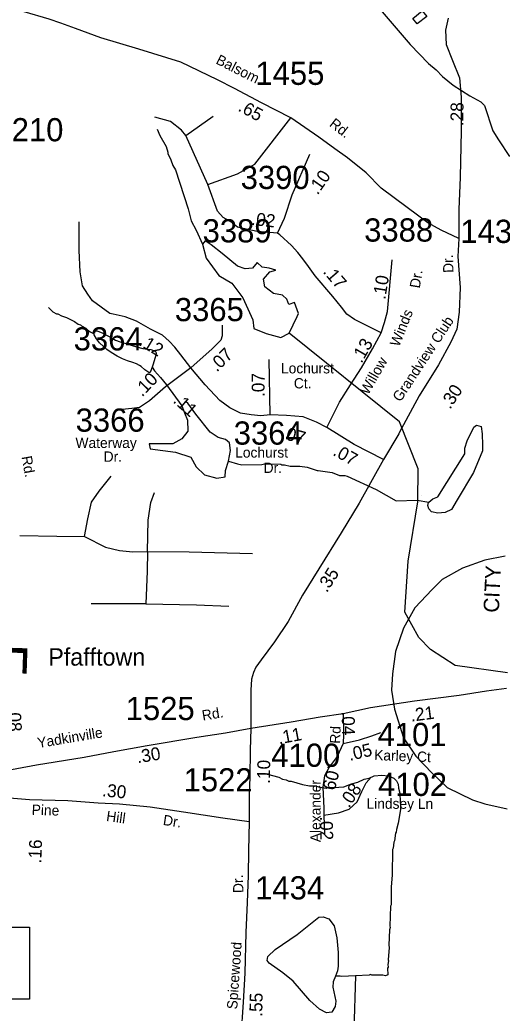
# Model space of a CAD drawing. Extents: x 1551653 to 1702041, y 811336 to 920032.
# Drawn here: x 1597935 to 1601006, y 875681 to 881998 of the extents above; entities that cross this region are included whole.
import ezdxf

# ---------------------------------------------------------------- set-up
doc = ezdxf.new("R2010")
doc.units = 0
for name, color, linetype in [('Old_Level_11', 7, 'Continuous'), ('Old_Level_17', 7, 'Continuous'), ('Old_Level_19', 7, 'Continuous'), ('Old_Level_22', 7, 'Continuous'), ('Old_Level_3', 7, 'Continuous'), ('Old_Level_31', 7, 'Continuous'), ('Old_Level_32', 7, 'Continuous'), ('Old_Level_35', 7, 'Continuous'), ('Old_Level_59', 7, 'Continuous'), ('Old_Level_62', 7, 'Continuous'), ('Old_Level_8', 7, 'Continuous'), ('Old_Level_9', 7, 'Continuous')]:
    doc.layers.add(name, color=color, linetype=linetype)

msp = doc.modelspace()

# ---------------------------------------------------------------- linework, layer by layer
at = {"layer": 'Old_Level_17'}
msp.add_line((1599566.751, 879559.001), (1599566.751, 879559.001), dxfattribs=at)
at = {"layer": 'Old_Level_3'}
msp.add_lwpolyline([(1601024.861, 878588.157), (1600895.694, 878562.324), (1600753.611, 878510.657), (1600624.444, 878439.616), (1600559.861, 878375.032), (1600450.069, 878258.782), (1600379.027, 878129.616), (1600327.361, 877981.073), (1600307.986, 877838.99), (1600301.528, 877735.657), (1600320.903, 877612.949), (1600379.027, 877432.115), (1600456.527, 877315.866), (1600559.861, 877206.074), (1600656.736, 877115.657), (1600818.194, 877038.157), (1600895.694, 877012.324), (1601037.778, 876980.032)], dxfattribs=at)
at = {"layer": 'Old_Level_31'}
msp.add_lwpolyline([(1596598.804, 876226.706), (1597995.492, 876226.706), (1597995.492, 875769.965), (1596598.804, 875769.965), (1596598.804, 876226.706)], dxfattribs=at)
at = {"layer": 'Old_Level_32'}
for p, q in [((1599575.663, 880641.982), (1599446.799, 880653.044)), ((1599529.418, 879485.181), (1599523.302, 879838.117)), ((1599871.428, 876938.746), (1599873.91, 876817.046))]:
    msp.add_line(p, q, dxfattribs=at)
for points in [[(1600730.527, 880607.022), (1600618.418, 880660.064), (1600532.806, 880706.987), (1600402.351, 880804.911), (1600235.205, 880927.317), (1600139.402, 881025.241), (1600021.177, 881121.125), (1599941.681, 881178.248), (1599838.905, 881253.166), (1599659.528, 881375.571), (1599474.698, 881470.83), (1599301.437, 881562.635), (1599193.485, 881617.508), (1598959.329, 881729.303), (1598692.222, 881811.116), (1598451.695, 881884.559), (1598288.626, 881943.722), (1598196.865, 881976.266), (1598122.119, 882002.894), (1597963.13, 882048.707), (1597816.246, 882086.126)], [(1600663.139, 882009.606), (1600644.457, 881932.146), (1600650.319, 881841.338), (1600689.466, 881739.084), (1600735.426, 881630.415), (1600746.083, 881505.984), (1600746.083, 881292.674), (1600738.978, 880997.594), (1600731.353, 880792.399), (1600730.527, 880607.022)], [(1599575.663, 880641.982), (1599620.507, 880737.866), (1599669.427, 880884.753), (1599781.538, 881143.845)], [(1600236.812, 880008.548), (1600121.944, 880065.165), (1600066.97, 880092.907), (1600017.991, 880126.832), (1599983.335, 880171.25), (1599928.945, 880239.237), (1599815.225, 880370.861), (1599772.419, 880430.024), (1599736.694, 880478.774), (1599704.08, 880517.536), (1599665.351, 880562.418), (1599590.954, 880631.81), (1599575.663, 880641.982)], [(1600730.527, 880607.022), (1600724.412, 880492.777), (1600739.289, 880296.344), (1600732.084, 880138.595), (1600718.486, 880031.182), (1600679.758, 879947.538), (1600600.261, 879804.731), (1600478.282, 879605.985), (1600350.993, 879371.204), (1600347.524, 879365.31), (1600251.393, 879201.882)], [(1600236.812, 880008.548), (1600256.181, 880073.712), (1600276.565, 880143.075), (1600305.101, 880471.53)], [(1599023.904, 879785.074), (1598959.257, 879868.618), (1598922.567, 879915.54), (1598885.877, 879954.302), (1598843.071, 879993.063), (1598767.651, 880031.826), (1598677.964, 880082.828), (1598606.516, 880110.322), (1598529.631, 880126.299)], [(1599222.25, 880056.042), (1599222.25, 879988.193), (1599215.254, 879961.053), (1599159.278, 879906.774), (1599023.904, 879785.074)], [(1599889.484, 879405.983), (1599970.927, 879567.526), (1600040.897, 879676.086), (1600110.866, 879784.645), (1600180.836, 879906.774), (1600236.812, 880008.548)], [(1599023.904, 879785.074), (1598862.598, 879664.709), (1598760.45, 879574.312), (1598697.477, 879533.602), (1598648.498, 879526.817), (1598585.525, 879520.032)], [(1599529.418, 879485.181), (1599470.305, 879479.06), (1599407.116, 879485.181), (1599339.85, 879497.42), (1599272.584, 879530.062), (1599209.395, 879576.985), (1599115.63, 879676.949), (1599023.904, 879785.074)], [(1599889.484, 879405.983), (1599824.257, 879438.625), (1599740.026, 879472.537), (1599633.374, 879481.1), (1599529.418, 879485.181)], [(1600251.393, 879201.882), (1600064.066, 879297.428), (1599889.484, 879405.983)], [(1600251.393, 879201.882), (1600094.947, 878923.342), (1599981.47, 878735.856), (1599838.666, 878507.441), (1599735.817, 878339.491), (1599643.793, 878171.541), (1599557.183, 878041.515), (1599471.819, 877926.739), (1599437.643, 877882.008), (1599421.87, 877847.803), (1599410.039, 877804.388), (1599406.096, 877734.662), (1599406.096, 877612.312), (1599404.782, 877489.961)], [(1601034.449, 877745.756), (1600905.539, 877728.78), (1600732.529, 877701.618), (1600448.625, 877664.862), (1600168.619, 877623.12), (1599992.958, 877584.586)], [(1599992.958, 877584.586), (1599847.751, 877562.319), (1599662.414, 877532.06), (1599404.782, 877489.961)], [(1599992.958, 877584.586), (1599995.512, 877452.868), (1599993.03, 877395.744)], [(1599404.782, 877489.961), (1599245.266, 877461.634), (1599061.541, 877432.79), (1598746.327, 877380.51), (1598534.452, 877342.793), (1598343.522, 877306.738), (1598040.917, 877258.064), (1597824.363, 877216.924)], [(1599404.782, 877489.961), (1599401.904, 877353.991), (1599399.414, 877178.928), (1599395.101, 877080.29), (1599394.997, 876897.9)], [(1599993.03, 877395.744), (1600097.511, 877418.235), (1600176.674, 877445.418), (1600233.752, 877465.287)], [(1599993.03, 877395.744), (1599955.805, 877313.782), (1599903.69, 877244.239), (1599873.91, 877189.599), (1599863.983, 877117.571), (1599871.428, 876983.452), (1599871.428, 876938.746)], [(1599871.428, 876938.746), (1599963.25, 876953.648), (1600032.721, 876978.227), (1600083.628, 877024.543), (1600112.15, 877090.251), (1600139.449, 877144.892), (1600171.711, 877182.147)], [(1599394.997, 876897.9), (1599227.66, 876921.404), (1598976.626, 876958.752), (1598765.117, 876989.838), (1598568.783, 877009.668), (1598433.692, 877016.879), (1598240.961, 877031.301), (1597996.782, 877036.516), (1597818.462, 877052.74)], [(1599394.997, 876897.9), (1599391.842, 876715.557), (1599387.825, 876555.324), (1599383.235, 876385.328), (1599373.532, 876194.062), (1599366.747, 875934.022), (1599356.57, 875750.679), (1599343, 875529.989), (1599325.639, 875415.482), (1599326.335, 875218.623), (1599319.253, 875037.68), (1599309.076, 874884.894), (1599291.582, 874796.717), (1599205.969, 874593.974), (1599123.208, 874356.964), (1599088.963, 874197.054), (1599083.256, 874125.665), (1599088.963, 874042.855), (1599125.342, 873879.892)]]:
    msp.add_lwpolyline(points, dxfattribs=at)
at = {"layer": 'Old_Level_35'}
for p, q in [((1598991.35, 881263.763), (1599166.275, 881385.892)), ((1599131.29, 880951.656), (1598991.35, 881263.763))]:
    msp.add_line(p, q, dxfattribs=at)
for points in [[(1598991.35, 881263.763), (1598963.362, 881297.688), (1598893.392, 881351.967), (1598795.435, 881379.107)], [(1599131.29, 880951.656), (1599320.208, 881019.505), (1599432.159, 881080.569), (1599659.528, 881375.571)], [(1599446.799, 880653.044), (1599376.183, 880666.688), (1599320.208, 880680.258), (1599278.226, 880714.182), (1599229.247, 880741.322), (1599194.262, 880782.032), (1599131.29, 880951.656)], [(1598529.631, 880126.299), (1598508.559, 880130.677), (1598452.583, 880171.386), (1598396.607, 880212.097), (1598368.619, 880252.806), (1598333.635, 880307.086), (1598319.64, 880395.29), (1598312.643, 880530.989), (1598312.643, 880714.182)], [(1598346.388, 878711.699), (1598367.722, 878824.562), (1598392.104, 878931.323), (1598440.868, 879001.48), (1598517.061, 879096.04)], [(1598748.689, 878617.139), (1598751.737, 878815.411), (1598770.023, 878928.272), (1598791.357, 878992.329)], [(1597934.944, 878717.8), (1598169.619, 878714.75), (1598346.388, 878711.699)], [(1598346.388, 878711.699), (1598480.488, 878644.592), (1598568.872, 878623.24), (1598654.209, 878614.089), (1598748.689, 878617.139)], [(1598748.689, 878617.139), (1598745.641, 878492.076), (1598736.498, 878284.654)], [(1598748.689, 878617.139), (1599013.842, 878614.089), (1599416.142, 878604.938)], [(1598736.498, 878284.654), (1598492.679, 878284.654), (1598389.056, 878284.654)], [(1598736.498, 878284.654), (1599059.557, 878278.554), (1599266.803, 878269.403)]]:
    msp.add_lwpolyline(points, dxfattribs=at)
at = {"layer": 'Old_Level_59'}
msp.add_lwpolyline([(1601039.695, 877845.706), (1600706.691, 877891.945), (1600549.621, 877993.549), (1600475.597, 878070.546), (1600386.605, 878229.974), (1600407.982, 878554.952), (1600469.393, 878933.661), (1600471.26, 879142.89), (1600352.399, 879442.288), (1599649.111, 880005.974)], dxfattribs=at)
at = {"layer": 'Old_Level_62'}
msp.add_line((1600492.309, 878972.98), (1600492.309, 878972.98), dxfattribs=at)
for points in [[(1598995.817, 882353.635), (1599049.87, 882370.693), (1599091.496, 882377.05), (1599131.686, 882390.378), (1599219.858, 882406.885), (1599804.667, 882473.117), (1599844.754, 882476.397), (1599858.698, 882474.142), (1599914.062, 882435.182), (1600420.233, 881840.736), (1600536.293, 881720.781), (1600585.608, 881679.975), (1600626.926, 881637.324), (1600693.978, 881582.165), (1600800.81, 881514.396), (1600870.22, 881477.179), (1600893.801, 881452.777), (1600947.361, 881291.452), (1600982.425, 881234.858), (1601053.749, 881129.177)], [(1600497.845, 882055.631), (1600526.142, 882018.824), (1600465.242, 881972.379), (1600437.868, 882007.853), (1600497.845, 882055.631)], [(1598808.421, 881301.962), (1598825.748, 881261.669), (1598866.656, 881192.976), (1598878.036, 881156.785), (1598877.934, 881148.788), (1598897.311, 881108.495), (1598908.692, 881072.303), (1598926.224, 881044.006), (1599006.157, 880796.976), (1599025.178, 880720.823), (1599057.514, 880659.901), (1599098.958, 880571.396)], [(1599649.111, 880005.974), (1599700.029, 880110.671), (1599709.539, 880131.614), (1599682.909, 880200.151), (1599648.671, 880188.728), (1599635.356, 880221.093), (1599606.824, 880247.746), (1599549.761, 880257.266), (1599494.599, 880301.053), (1599486.991, 880348.648), (1599526.935, 880396.244), (1599564.978, 880405.763), (1599523.131, 880419.09), (1599477.48, 880424.801), (1599447.046, 880455.262), (1599416.612, 880419.09), (1599369.059, 880415.282), (1599321.506, 880432.417), (1599222.596, 880512.377), (1599152.217, 880567.587), (1599114.175, 880592.337), (1599098.958, 880571.396)], [(1599098.958, 880571.396), (1599121.783, 880481.916), (1599201.672, 880371.494), (1599285.366, 880323.899), (1599355.745, 880230.612), (1599418.514, 880089.729), (1599424.22, 880034.518), (1599504.11, 880004.057), (1599597.314, 879977.404), (1599649.111, 880005.974)], [(1598116.678, 880169.664), (1598144.155, 880141.264), (1598167.941, 880128.859), (1598175.938, 880128.654), (1598199.724, 880116.248), (1598231.61, 880105.79), (1598283.078, 880078.928), (1598306.864, 880062.524), (1598320.807, 880058.218), (1598326.651, 880052.169), (1598340.595, 880045.915), (1598382.015, 880013.209), (1598407.954, 880000.394)], [(1598407.954, 880000.394), (1598406.006, 880008.596), (1598407.237, 880016.285), (1598411.133, 880020.079), (1598419.437, 880021.104), (1598428.152, 880019.361), (1598463.934, 880004.495), (1598491.308, 879991.474), (1598522.066, 879972.917), (1598544.006, 879961.536), (1598573.021, 879949.643), (1598609.931, 879939.185), (1598678.111, 879918.475), (1598717.686, 879908.633), (1598748.033, 879903.814), (1598770.076, 879901.353), (1598785.968, 879895.612), (1598798.066, 879888.23), (1598802.885, 879879.413), (1598801.654, 879865.572), (1598784.43, 879808.977), (1598776.843, 879788.165)], [(1598776.843, 879788.165), (1598767.308, 879762.226), (1598763.925, 879755.664), (1598756.748, 879754.639), (1598750.186, 879759.15), (1598731.014, 879773.196), (1598708.048, 879793.291), (1598697.078, 879800.673), (1598678.418, 879809.695), (1598654.837, 879818.307), (1598620.183, 879829.79), (1598588.913, 879842.298), (1598554.874, 879859.83), (1598517.042, 879883.001), (1598488.642, 879902.584), (1598466.804, 879920.526), (1598442.813, 879944.619), (1598423.743, 879968.61), (1598409.185, 879995.267), (1598407.954, 880000.394)], [(1598776.843, 879788.165), (1598792.265, 879766.154), (1598829.591, 879724.484), (1598868.352, 879677.067), (1598965.973, 879543.437)], [(1598965.973, 879543.437), (1598983.162, 879497.867), (1599001.825, 879451.887), (1599004.697, 879381.479), (1598965.936, 879332.625), (1598908.511, 879302.45), (1598835.295, 879301.013), (1598759.208, 879301.013), (1598764.95, 879270.839), (1598925.738, 879247.848), (1599023.36, 879217.674), (1599057.815, 879154.45), (1599110.932, 879104.159), (1599189.89, 879082.606), (1599241.572, 879091.227), (1599244.444, 879132.897), (1599263.534, 879190.438)], [(1599263.534, 879190.438), (1599276.027, 879259.344), (1599270.285, 879308.198), (1599244.444, 879328.314), (1599198.504, 879342.683), (1599146.823, 879375.731), (1599056.379, 879490.682), (1599004.697, 879559.653), (1598990.397, 879570.641), (1598965.973, 879543.437)], [(1600538.728, 878929.696), (1600564.431, 878952.718), (1600596.127, 878964.616), (1600768.474, 879238.238), (1600768.474, 879273.928), (1600782.341, 879321.514), (1600825.923, 879406.774), (1600841.771, 879420.653), (1600873.467, 879412.722), (1600879.41, 879365.135), (1600881.391, 879293.755), (1600881.391, 879256.082), (1600823.942, 879119.272), (1600718.949, 878944.788), (1600683.291, 878883.321), (1600643.671, 878865.477), (1600596.127, 878861.511), (1600556.507, 878869.443), (1600538.678, 878887.287), (1600532.734, 878909.098), (1600536.696, 878928.926)], [(1599263.534, 879190.438), (1599320.129, 879173.521), (1599348.016, 879169.01), (1599475.968, 879170.855), (1599492.065, 879174.649), (1599596.026, 879172.906), (1599603.921, 879168.702), (1599619.915, 879168.497), (1599655.799, 879159.885), (1599717.725, 879158.86), (1599763.554, 879154.041), (1599827.222, 879132.921), (1599835.219, 879132.818), (1599924.616, 879120.042), (1599970.23, 879100.426), (1600004.576, 879099.811), (1600019.151, 879095.601), (1600203.938, 879010.989), (1600330.723, 878939.61), (1600465.431, 878943.575), (1600538.728, 878929.696)], [(1599506.521, 877204.508), (1599512.467, 877200.407), (1599584.133, 877181.235), (1599607.919, 877168.829), (1599631.808, 877164.421), (1599647.699, 877156.116), (1599663.693, 877155.911), (1599735.359, 877134.688), (1599779.138, 877125.973), (1599817.175, 877125.358), (1599843.011, 877116.849), (1599886.893, 877112.132), (1599894.992, 877116.028), (1599934.875, 877115.311), (1599998.954, 877120.232), (1600047.243, 877139.404), (1600087.331, 877148.734), (1600127.624, 877168.112), (1600159.714, 877175.494), (1600192.01, 877189.027), (1600239.992, 877194.153), (1600279.977, 877189.54), (1600315.656, 877174.878), (1600333.393, 877158.577), (1600345.081, 877136.431), (1600346.619, 877112.44), (1600354.104, 877080.247), (1600353.796, 877056.256), (1600357.59, 877048.259), (1600358.512, 876976.183), (1600345.081, 876888.421), (1600332.471, 876848.64), (1600332.163, 876832.646), (1600328.062, 876824.752), (1600321.295, 876776.872), (1600317.194, 876768.875), (1600312.581, 876728.993), (1600308.377, 876721.098), (1600305.814, 876561.157), (1600298.637, 876481.29), (1600298.842, 876369.229), (1600294.639, 876361.334), (1600290.64, 876233.382), (1600292.486, 876225.385), (1600288.282, 876209.493), (1600284.694, 876113.529), (1600286.437, 876097.535), (1600281.208, 876019.615), (1600283.156, 876013.566), (1600278.747, 875989.677), (1600280.49, 875973.581), (1600276.389, 875965.686), (1600277.722, 875923.651), (1600263.573, 875917.909), (1600245.631, 875922.215), (1600175.708, 875921.395), (1600167.814, 875925.496), (1600159.714, 875921.703), (1600071.747, 875918.319)], [(1599944.102, 875916.576), (1599929.646, 875880.18), (1599928.723, 875846.141), (1599946.563, 875757.763), (1599943.692, 875721.777), (1599920.829, 875686.303), (1599886.79, 875683.227), (1599843.319, 875706.193), (1599780.676, 875761.762), (1599675.689, 875884.383), (1599608.944, 875938.004), (1599522.413, 875998.084), (1599510.827, 876016.334), (1599513.493, 876040.325), (1599560.552, 876085.129), (1599700.91, 876179.761), (1599839.628, 876290.386), (1599865.772, 876293.77), (1599903.399, 876280.851), (1599936.31, 876236.047), (1599952.407, 876159.665), (1599962.147, 876065.444), (1599962.044, 875979.425), (1599957.328, 875949.487), (1599944.102, 875916.576)], [(1600071.747, 875918.319), (1599983.677, 875914.628), (1599975.68, 875916.781), (1599944.102, 875916.576)], [(1600071.747, 875918.319), (1600062.11, 875569.321)]]:
    msp.add_lwpolyline(points, dxfattribs=at)

# ---------------------------------------------------------------- texts
at = {"layer": 'Old_Level_11'}
for s, height, rotation, p in [('Balsom', 65.6167, 333.257375, (1599177.913, 881722.412)), ('Rd.', 65.6167, 321.7387806, (1599901.273, 881326.833)), ('Dr.', 65.6167, 91.7245778, (1600696.63, 880389.872)), ('Dr.', 65.6167, 80.7453167, (1600481.387, 880288.03)), ('Winds', 65.6167, 68.1682722, (1600349.283, 879914.124)), ('Grandview Club', 65.61666, 56.6782, (1600358.435, 879563.85)), ('Willow', 65.6167, 60.1906806, (1600152.701, 879608.575)), ('Rd.', 65.6167, 280.2707194, (1597945.522, 879219.099)), ('Rd.', 65.6167, 9.5565, (1599100.421, 877540.625)), ('Yadkinville', 65.61666, 9.4492167, (1598052.409, 877366.547)), ('Rd', 65.6167, 87.5124583, (1599974.065, 877393.006)), ('Karley Ct', 65.6167, 357.8356639, (1600190.476, 877290.368)), ('Alexander', 65.6167, 90, (1599850.595, 876767.851)), ('Pine', 65.6167, 358.1478056, (1598009.525, 876942.183)), ('Lindsey Ln', 65.6167, 359.9000861, (1600142.501, 876980.548)), ('Hill', 65.6167, 352.1689139, (1598482.464, 876903.11)), ('Dr.', 65.6167, 351.1560278, (1598843.286, 876878.231)), ('Dr.', 65.6167, 91.7245778, (1599359.131, 876445.371)), ('Spicewood', 65.6167, 86.0808278, (1599318.843, 875702.954))]:
    msp.add_text(s, height=height, rotation=rotation, dxfattribs=at).set_placement(p)
for s, p in [('Lochurst', (1599597.889, 879749.497)), ('Ct.', (1599679.651, 879654.038)), ('Waterway', (1598289.343, 879275.128)), ('Lochurst', (1599306.126, 879214.069)), ('Dr.', (1598468.645, 879187.567)), ('Dr.', (1599487.29, 879116.449))]:
    msp.add_text(s, height=65.6167, dxfattribs=at).set_placement(p)
at = {"layer": 'Old_Level_17'}
for s, rotation, p in [('.65', 331.3198389, (1599319.431, 881422.928)), ('.28', 89.3209944, (1600758.571, 881321.594)), ('.10', 55.0436972, (1599831.13, 880880.597)), ('.02', 353.4920556, (1599405.555, 880694.402)), ('.17', 310.8259667, (1599861.115, 880393.826)), ('.10', 80.7453167, (1600261.886, 880216.28)), ('.12', 328.7817278, (1598686.883, 879932.84)), ('.07', 44.1186222, (1599188.962, 879754.456)), ('.13', 60.1906806, (1600110.931, 879809.611)), ('.10', 45.9670306, (1598713.694, 879596.789)), ('.07', 90, (1599493.422, 879599.504)), ('.30', 56.6782, (1600674.591, 879517.039)), ('.11', 318.3660778, (1598905.899, 879568.625)), ('.07', 344.5142, (1599594.325, 879336.985)), ('.07', 331.2116417, (1599922.565, 879232.493)), ('.35', 57.5263444, (1599889.742, 878350.746)), ('.08', 272.4358028, (1597859.607, 877621.818)), ('.04', 271.1108694, (1599984.639, 877598.86)), ('.21', 7.3768444, (1600427.274, 877534.188)), ('.11', 10.5159, (1599585.805, 877390.331)), ('.05', 13.1021472, (1600035.945, 877284.798)), ('.30', 9.1956056, (1598685.273, 877269.72)), ('.10', 88.9612528, (1599526.953, 877138.647)), ('.09', 256.0216444, (1599897.786, 877260.813)), ('.30', 354.2325361, (1598456.893, 877060.362)), ('.08', 56.2885389, (1600030.944, 876981.051)), ('.02', 271.1682111, (1599845.634, 876932.38)), ('.16', 87.8548167, (1598071.088, 876631.687)), ('.55', 88.5517583, (1599477.98, 875656.95))]:
    msp.add_text(s, height=82.0208, rotation=rotation, dxfattribs=at).set_placement(p)
at = {"layer": 'Old_Level_19'}
msp.add_text('CITY', height=98.425, rotation=87.2821361, dxfattribs=at).set_placement((1600985.036, 878225.868))
at = {"layer": 'Old_Level_22'}
msp.add_text('F', height=246.062, rotation=268.092275, dxfattribs=at).set_placement((1597738.606, 878036.005))
at = {"layer": 'Old_Level_8'}
for s, p in [('1455', (1599434.983, 881584.64)), ('3210', (1597773.304, 881225.668)), ('3390', (1599341.086, 880922.299)), ('3389', (1599098.936, 880582.801)), ('3388', (1600127.657, 880587.912)), ('1434', (1600739.968, 880579.35)), ('3365', (1598922.029, 880081.688)), ('3364', (1598277.749, 879895.514)), ('3366', (1598290.321, 879378.681)), ('3364', (1599296.872, 879296.405)), ('1525', (1598609.078, 877544.523)), ('4101', (1600212.773, 877379.155)), ('4100', (1599535.665, 877247.153)), ('1522', (1598977.988, 877090.633)), ('4102', (1600215.969, 877061.886)), ('1434', (1599433.435, 876403.757))]:
    msp.add_text(s, height=147.6375, dxfattribs=at).set_placement(p)
at = {"layer": 'Old_Level_9'}
msp.add_text('Pfafftown', height=110.7281, dxfattribs=at).set_placement((1598116.155, 877890.774))

doc.saveas('drawing.dxf')
